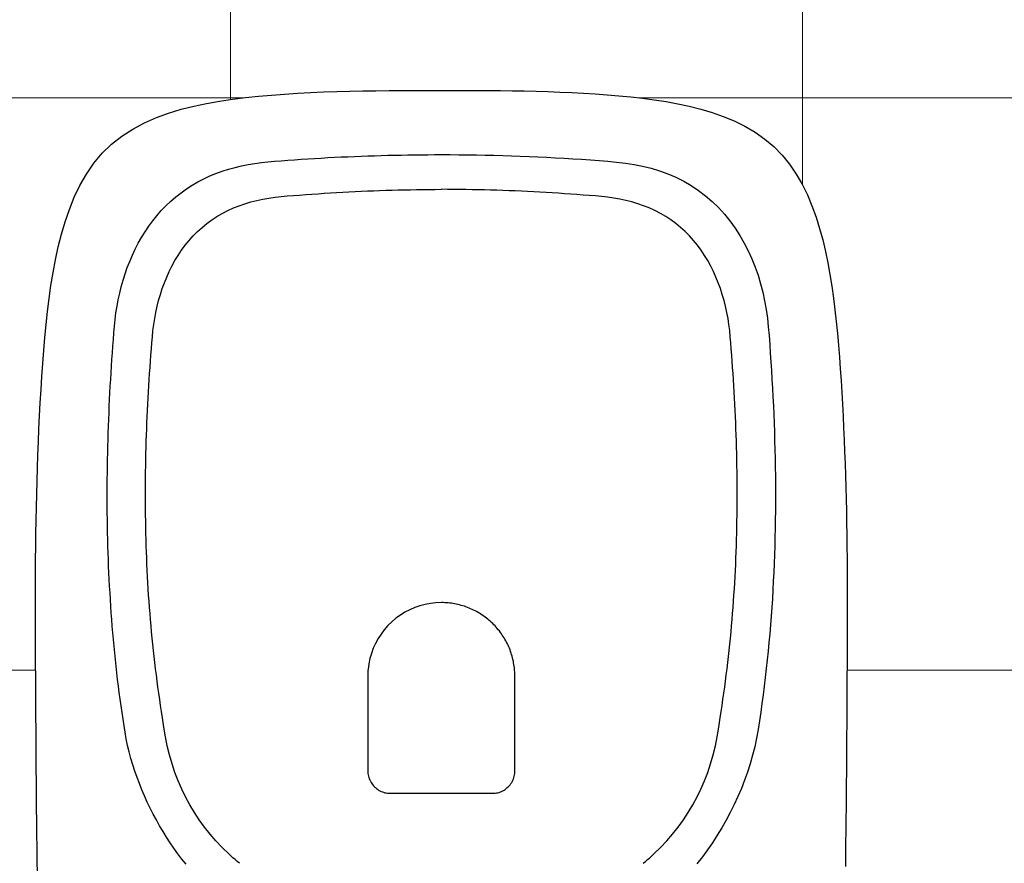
# Model space of a CAD drawing. Header units: millimetres. Extents: x -604189 to 881711, y -381903 to -7297.
# Tile 469 of 656: x -581886 to -581449, y -164206 to -163831. Entities that reach past the tile are written whole.
import ezdxf

# ---------------------------------------------------------------- set-up
doc = ezdxf.new("R2010")
doc.units = ezdxf.units.MM
doc.header["$LTSCALE"] = 100
doc.linetypes.add('0.5_0.5', pattern=[1, 0.5, -0.5])
doc.linetypes.add('ACAD_ISO04W100', pattern=[30.5, 24, -3, 0.5, -3])
doc.layers.get('Defpoints').update_dxf_attribs({"color": 30})
doc.layers.add('OPIS', color=7, linetype='Continuous')
doc.layers.add('strop osie', color=80, linetype='ACAD_ISO04W100', lineweight=5)
doc.styles.get("Standard").update_dxf_attribs({"font": 'romans.shx', "width": 0.5})
doc.dimstyles.new('1 50', dxfattribs={"dimtxt": 150, "dimasz": 80, "dimexe": 1, "dimexo": 1, "dimgap": 20, "dimtad": 1, "dimdec": 0, "dimlfac": 0.1, "dimtxsty": 'Standard', "dimblk": 'ARCHTICK', "dimcen": 200, "dimclrd": 2, "dimadec": 1, "dimazin": 0, "dimtfac": 1, "dimtdec": 0, "dimtmove": 0, "dimatfit": 3, "dimldrblk": 'ARCHTICK', "dimfxl": 120, "dimfxlon": 1, "dimtfill": 1, "dimarcsym": 0})

# ---------------------------------------------------------------- blocks, each defined once
blk = doc.blocks.new('_ArchTick')
at = {"layer": 'strop osie', "color": 0, "const_width": 0.15}
blk.add_lwpolyline([(-0.5, -0.5), (0.5, 0.5)], dxfattribs=at)
blk = doc.blocks.new('*D3294')
at = {"layer": 'Defpoints', "color": 0, "linetype": 'ByBlock', "lineweight": 5, "transparency": 16777216}
for p in [(-595783.13, -159420.3), (-593748.92, -159420.3), (-552118.94, -179940.3)]:
    blk.add_point(p, dxfattribs=at)
at = {"layer": 'OPIS', "color": 0, "linetype": 'Continuous', "lineweight": -2, "transparency": 16777216}
for p, q in [((-595723.13, -159420.3), (-595784.13, -159420.3)), ((-595723.13, -179940.3), (-595784.13, -179940.3))]:
    blk.add_line(p, q, dxfattribs=at)
at = {"layer": 'OPIS', "color": 2, "lineweight": -2, "transparency": 16777216}
blk.add_line((-595783.13, -179940.3), (-595783.13, -159420.3), dxfattribs=at)
at = {"layer": 'OPIS', "color": 2, "linetype": 'ByBlock', "lineweight": -2, "transparency": 16777216, "xscale": 80, "yscale": 80, "zscale": 80}
for p, rotation in [((-595783.13, -159420.3), 90), ((-595783.13, -179940.3), 270)]:
    blk.add_blockref('_ArchTick', p, dxfattribs=dict(at, rotation=rotation))
at = {"layer": 'OPIS', "color": 0, "linetype": 'ByBlock', "lineweight": 13, "transparency": 16777216, "insert": (-595878.13, -169680.3), "char_height": 150, "attachment_point": 5, "rotation": 90, "bg_fill": 3, "box_fill_scale": 1.1, "bg_fill_color": 256, "bg_fill_true_color": 13158600, "bg_fill_transparency": 0}
blk.add_mtext('2052', dxfattribs=at)

msp = doc.modelspace()

# ---------------------------------------------------------------- dimensions: what is measured, and where the dimension line sits
at = {"layer": 'OPIS', "color": 0, "linetype": 'ByBlock', "lineweight": 13}
dim = msp.add_linear_dim(base=(-595783.13, -159420.3), p1=(-552118.94, -179940.3), p2=(-593748.92, -159420.3), angle=90, dimstyle='1 50', override={"dimtmove": 1, "dimfxl": 60, "dimarcsym": 1}, dxfattribs=at)
dim.commit()
dim.dimension.update_dxf_attribs({"geometry": '*D3294', "text_midpoint": (-595878.13, -169680.3)})

# ---------------------------------------------------------------- next in the draw order: hatches: boundary and pattern name
at = {"layer": 'OPIS', "linetype": '0.5_0.5', "lineweight": 13}
h = msp.add_hatch(dxfattribs=at)
h.set_pattern_fill('ANSI37', color=0, scale=130)
h.set_pattern_definition([(45, (-597218.54, 256668.8), (-291.85832, 291.85832), []), (135, (-597218.54, 256668.8), (-291.85832, -291.85832), [])])
edge = h.paths.add_edge_path(flags=16)
edge.add_line((-570958.92, -168985.28), (-571058.92, -168985.28))
edge.add_line((-571058.92, -168985.28), (-572598.92, -168985.28))
edge.add_line((-572598.92, -168985.28), (-572598.92, -170470.3))
edge.add_line((-572598.92, -170470.3), (-570825.76, -170470.3))
edge.add_arc((-570508.92, -170339.1), 342.94, 180, 202.4936, ccw=False)
edge.add_arc((-570508.92, -170339.1), 342.94, 90, 180, ccw=False)
edge.add_line((-570508.92, -169996.16), (-570508.92, -169764.7))
edge.add_arc((-570058.92, -168985.28), 900, 180, 240, ccw=False)
edge = h.paths.add_edge_path(flags=17)
edge.add_line((-569358.92, -170085.28), (-569358.92, -168985.28))
edge.add_line((-569358.92, -168985.28), (-569358.92, -168985.28))
edge.add_line((-569358.92, -168985.28), (-569958.92, -168985.28))
edge.add_line((-569958.92, -168985.28), (-570058.92, -168985.28))
edge.add_line((-570058.92, -168985.28), (-570058.92, -168925.28))
edge.add_line((-570058.92, -168925.28), (-569958.92, -168925.28))
edge.add_line((-569958.92, -168925.28), (-569958.92, -168865.28))
edge.add_line((-569958.92, -168865.28), (-569358.92, -168865.28))
edge.add_line((-569358.92, -168865.28), (-569358.92, -166865.28))
edge.add_line((-569358.92, -166865.28), (-574098.92, -166865.29))
edge.add_line((-574098.92, -166865.29), (-574098.91, -171970.3))
edge.add_line((-574098.91, -171970.3), (-572608.91, -171970.3))
edge.add_line((-572608.91, -171970.3), (-571504.91, -170590.3))
edge.add_line((-571504.91, -170590.3), (-572718.92, -170590.3))
edge.add_line((-572718.92, -170590.3), (-572718.92, -168865.28))
edge.add_line((-572718.92, -168865.28), (-571058.92, -168865.28))
edge.add_line((-571058.92, -168865.28), (-571058.92, -168925.28))
edge.add_line((-571058.92, -168925.28), (-570958.92, -168925.28))
edge.add_line((-570958.92, -168925.28), (-570958.92, -168985.28))
edge.add_arc((-570058.92, -168985.28), 900, 180, 240)
edge.add_line((-570508.92, -169764.7), (-570508.92, -169996.16))
edge.add_arc((-570508.92, -170339.1), 342.94, 0, 90, ccw=False)
edge.add_arc((-570508.92, -170339.1), 342.94, 208.9799, 360, ccw=False)
edge.add_line((-570808.91, -170505.25), (-570808.91, -171171.09))
edge.add_arc((-570808.91, -171220.3), 49.21, 0, 90, ccw=False)
edge.add_arc((-570808.91, -171220.3), 49.21, 270, 360, ccw=False)
edge.add_line((-570808.91, -171269.51), (-570808.91, -171970.3))
edge.add_line((-570808.91, -171970.3), (-569358.91, -171970.3))
edge.add_line((-569358.91, -171970.3), (-569358.92, -170085.28))
h.paths.add_polyline_path([(-561118.92, -159870.3), (-590334.66, -159870.3), (-590334.66, -161470.3), (-562318.92, -161470.3), (-562318.92, -172095.29), (-561118.92, -172095.29), (-561118.92, -168350.3), (-552073.92, -168350.3), (-552073.92, -167150.3), (-561118.92, -167150.3)])
h.paths.add_polyline_path([(-572856.93, -169813.68), (-569451.07, -169813.68), (-569451.07, -169408.68), (-572856.93, -169408.68)], flags=16)
at = {"layer": 'OPIS', "linetype": 'ByBlock', "lineweight": 15}
h = msp.add_hatch(dxfattribs=at)
h.set_pattern_fill('ANSI37', color=0, scale=80, angle=45)
h.set_pattern_definition([(90, (-298582.96, 32475.8), (-254, 0), []), (180, (-298582.96, 32475.8), (-3e-14, -254), [])])
edge = h.paths.add_edge_path()
edge.add_arc((-579589.09, -167378.93), 50, 0, 90)
edge.add_line((-579589.09, -167328.93), (-579794.09, -167328.93))
edge.add_arc((-579794.09, -167378.93), 50, 89.9996, 180)
edge.add_line((-579844.09, -167378.93), (-579844.09, -167822.93))
edge.add_arc((-579794.09, -167822.93), 50, 180, 270)
edge.add_line((-579794.09, -167872.93), (-579589.09, -167872.93))
edge.add_arc((-579589.09, -167822.93), 50, 270.0014, 360)
edge.add_line((-579539.09, -167822.93), (-579539.09, -167378.93))
edge = h.paths.add_edge_path()
edge.add_arc((-579589.09, -167378.93), 50, 0, 90)
edge.add_line((-579589.09, -167328.93), (-579794.09, -167328.93))
edge.add_arc((-579794.09, -167378.93), 50, 89.9996, 180)
edge.add_line((-579844.09, -167378.93), (-579844.09, -167822.93))
edge.add_arc((-579794.09, -167822.93), 50, 180, 270)
edge.add_line((-579794.09, -167872.93), (-579589.09, -167872.93))
edge.add_arc((-579589.09, -167822.93), 50, 270.0014, 360)
edge.add_line((-579539.09, -167822.93), (-579539.09, -167378.93))
edge = h.paths.add_edge_path()
edge.add_line((-579899.09, -167300.93), (-579424.09, -167300.93))
edge.add_line((-579424.09, -167300.93), (-579424.09, -167900.93))
edge.add_line((-579424.09, -167900.93), (-579898.79, -167900.93))
edge.add_arc((-579899.09, -167892.94), 8, 180, 272.1285, ccw=False)
edge.add_line((-579907.09, -167892.94), (-579907.09, -167308.93))
edge.add_arc((-579899.09, -167308.93), 8, 90.0036, 180, ccw=False)
h.paths.add_polyline_path([(-581519.93, -164217.83), (-581520, -164223.09), (-581520.08, -164228.35), (-581520.16, -164233.62), (-581520.24, -164238.88), (-581520.32, -164244.14), (-581520.4, -164249.41), (-581520.49, -164254.67), (-581520.58, -164259.93), (-581520.67, -164265.19), (-581520.77, -164270.46), (-581520.86, -164275.72), (-581520.96, -164280.98), (-581521.06, -164286.24), (-581521.17, -164291.51), (-581521.28, -164296.77), (-581521.39, -164302.03), (-581521.5, -164307.29), (-581521.61, -164312.56), (-581521.73, -164317.82), (-581521.85, -164323.08), (-581521.97, -164328.34), (-581522.1, -164333.6), (-581522.22, -164338.87), (-581522.35, -164344.13), (-581522.49, -164349.39), (-581522.62, -164354.65), (-581522.76, -164359.91), (-581522.9, -164365.17), (-581523.04, -164370.44), (-581523.19, -164375.7), (-581523.34, -164380.96), (-581523.49, -164386.22), (-581523.64, -164391.48), (-581523.8, -164396.74), (-581523.95, -164402), (-581874.49, -164402), (-581874.66, -164396.2), (-581874.83, -164390.39), (-581875, -164384.59), (-581875.17, -164378.78), (-581875.33, -164372.98), (-581875.49, -164367.17), (-581875.64, -164361.36), (-581875.8, -164355.56), (-581875.95, -164349.75), (-581876.09, -164343.95), (-581876.23, -164338.14), (-581876.37, -164332.33), (-581876.51, -164326.53), (-581876.65, -164320.72), (-581876.78, -164314.91), (-581876.9, -164309.11), (-581877.03, -164303.3), (-581877.15, -164297.49), (-581877.27, -164291.69), (-581877.38, -164285.88), (-581877.5, -164280.07), (-581877.61, -164274.27), (-581877.71, -164268.46), (-581877.82, -164262.65), (-581877.92, -164256.85), (-581878.01, -164251.04), (-581878.11, -164245.23), (-581878.2, -164239.42), (-581878.29, -164233.62), (-581878.37, -164227.81), (-581878.45, -164222), (-581878.53, -164216.2), (-581878.61, -164210.39), (-581878.68, -164204.58), (-581878.75, -164198.77), (-581878.82, -164192.97), (-581878.88, -164187.16), (-581878.94, -164181.35), (-581879, -164175.54), (-581879.05, -164169.74), (-581879.1, -164163.93), (-581879.15, -164158.12), (-581879.19, -164152.31), (-581879.23, -164146.5), (-581879.27, -164140.7), (-581879.3, -164134.89), (-581879.33, -164129.08), (-581879.36, -164123.27), (-581879.39, -164117.46), (-581879.41, -164111.66), (-581879.44, -164105.85), (-581879.46, -164100.04), (-581879.47, -164094.23), (-581879.48, -164088.43), (-581879.47, -164082.62), (-581879.45, -164076.81), (-581879.41, -164071), (-581879.35, -164065.19), (-581879.27, -164059.39), (-581879.17, -164053.58), (-581879.05, -164047.77), (-581878.92, -164041.97), (-581878.76, -164036.16), (-581878.58, -164030.36), (-581878.38, -164024.55), (-581878.16, -164018.75), (-581877.91, -164012.94), (-581877.64, -164007.14), (-581877.34, -164001.34), (-581877.01, -163995.54), (-581876.64, -163989.75), (-581876.24, -163983.95), (-581875.8, -163978.16), (-581875.3, -163972.38), (-581874.75, -163966.59), (-581874.13, -163960.82), (-581873.42, -163955.06), (-581872.6, -163949.31), (-581871.67, -163943.57), (-581870.6, -163937.87), (-581869.36, -163932.19), (-581867.94, -163926.56), (-581866.3, -163920.99), (-581864.42, -163915.5), (-581862.25, -163910.11), (-581859.74, -163904.87), (-581856.87, -163899.82), (-581853.58, -163895.04), (-581849.85, -163890.59), (-581845.67, -163886.56), (-581841.11, -163882.98), (-581836.22, -163879.83), (-581831.1, -163877.11), (-581825.78, -163874.76), (-581820.34, -163872.76), (-581814.78, -163871.06), (-581809.15, -163869.64), (-581803.47, -163868.44), (-581797.75, -163867.44), (-581792, -163866.6), (-581786.23, -163865.9), (-581780.46, -163865.3), (-581774.67, -163864.78), (-581768.88, -163864.33), (-581763.09, -163863.96), (-581757.29, -163863.65), (-581751.49, -163863.39), (-581745.68, -163863.19), (-581739.87, -163863.03), (-581734.07, -163862.91), (-581728.26, -163862.82), (-581722.45, -163862.76), (-581716.65, -163862.73), (-581710.84, -163862.71), (-581705.03, -163862.7), (-581699.22, -163862.7), (-581693.96, -163862.7), (-581688.69, -163862.7), (-581683.43, -163862.72), (-581678.17, -163862.74), (-581672.9, -163862.79), (-581667.64, -163862.85), (-581662.38, -163862.94), (-581657.12, -163863.06), (-581651.86, -163863.22), (-581646.6, -163863.41), (-581641.34, -163863.64), (-581636.08, -163863.92), (-581630.83, -163864.25), (-581625.58, -163864.63), (-581620.33, -163865.08), (-581615.1, -163865.59), (-581609.86, -163866.17), (-581604.64, -163866.85), (-581599.44, -163867.64), (-581594.26, -163868.58), (-581589.12, -163869.68), (-581584.01, -163870.97), (-581578.97, -163872.47), (-581574.01, -163874.23), (-581569.15, -163876.26), (-581564.44, -163878.59), (-581559.9, -163881.25), (-581555.58, -163884.27), (-581551.55, -163887.65), (-581547.86, -163891.39), (-581544.53, -163895.47), (-581541.57, -163899.82), (-581538.95, -163904.39), (-581536.64, -163909.11), (-581534.61, -163913.97), (-581532.82, -163918.92), (-581531.24, -163923.94), (-581529.85, -163929.02), (-581528.64, -163934.14), (-581527.56, -163939.29), (-581526.62, -163944.47), (-581525.78, -163949.66), (-581525.05, -163954.88), (-581524.4, -163960.1), (-581523.82, -163965.33), (-581523.3, -163970.57), (-581522.84, -163975.81), (-581522.42, -163981.06), (-581522.04, -163986.31), (-581521.69, -163991.56), (-581521.36, -163996.81), (-581521.07, -164002.07), (-581520.8, -164007.32), (-581520.55, -164012.58), (-581520.32, -164017.84), (-581520.12, -164023.1), (-581519.93, -164028.36), (-581519.76, -164033.62), (-581519.61, -164038.88), (-581519.47, -164044.14), (-581519.35, -164049.41), (-581519.25, -164054.67), (-581519.17, -164059.93), (-581519.1, -164065.19), (-581519.04, -164070.46), (-581519, -164075.72), (-581518.98, -164080.98), (-581518.96, -164086.25), (-581518.96, -164091.51), (-581518.97, -164096.77), (-581518.99, -164102.04), (-581519.01, -164107.3), (-581519.03, -164112.56), (-581519.06, -164117.83), (-581519.08, -164123.09), (-581519.11, -164128.35), (-581519.13, -164133.62), (-581519.16, -164138.88), (-581519.2, -164144.14), (-581519.23, -164149.41), (-581519.27, -164154.67), (-581519.31, -164159.93), (-581519.35, -164165.2), (-581519.4, -164170.46), (-581519.45, -164175.72), (-581519.5, -164180.99), (-581519.55, -164186.25), (-581519.61, -164191.51), (-581519.67, -164196.78), (-581519.73, -164202.04), (-581519.79, -164207.3), (-581519.86, -164212.57)])
h.paths.add_polyline_path([(-582118.92, -164407.05), (-579418.92, -164407.05), (-579418.92, -162910.78), (-582118.92, -162910.78)])
h.paths.add_polyline_path([(-581950.72, -164839.22), (-581944.91, -164839.13), (-581939.1, -164839.03), (-581933.3, -164838.94), (-581927.49, -164838.85), (-581921.68, -164838.77), (-581915.87, -164838.69), (-581910.07, -164838.61), (-581904.26, -164838.53), (-581898.45, -164838.46), (-581892.64, -164838.39), (-581886.84, -164838.32), (-581881.03, -164838.26), (-581875.22, -164838.2), (-581869.41, -164838.14), (-581863.61, -164838.09), (-581857.8, -164838.04), (-581851.99, -164837.99), (-581846.18, -164837.95), (-581840.37, -164837.91), (-581834.57, -164837.87), (-581828.76, -164837.84), (-581822.95, -164837.81), (-581817.14, -164837.78), (-581811.34, -164837.75), (-581805.53, -164837.73), (-581799.72, -164837.7), (-581793.91, -164837.68), (-581788.1, -164837.67), (-581782.3, -164837.66), (-581776.49, -164837.67), (-581770.68, -164837.69), (-581764.87, -164837.73), (-581759.06, -164837.79), (-581753.26, -164837.87), (-581747.45, -164837.97), (-581741.64, -164838.09), (-581735.84, -164838.22), (-581730.03, -164838.38), (-581724.23, -164838.56), (-581718.42, -164838.76), (-581712.62, -164838.98), (-581706.81, -164839.23), (-581701.01, -164839.5), (-581695.21, -164839.8), (-581689.41, -164840.13), (-581683.62, -164840.5), (-581677.82, -164840.9), (-581672.03, -164841.35), (-581666.25, -164841.84), (-581660.46, -164842.39), (-581654.69, -164843.01), (-581648.93, -164843.72), (-581643.18, -164844.54), (-581637.44, -164845.47), (-581631.74, -164846.54), (-581626.06, -164847.78), (-581620.43, -164849.2), (-581614.86, -164850.84), (-581609.37, -164852.72), (-581603.98, -164854.9), (-581598.74, -164857.4), (-581593.69, -164860.27), (-581588.91, -164863.56), (-581584.46, -164867.29), (-581580.43, -164871.47), (-581576.85, -164876.04), (-581573.7, -164880.92), (-581570.98, -164886.04), (-581568.63, -164891.36), (-581566.63, -164896.8), (-581564.93, -164902.36), (-581563.51, -164907.99), (-581562.31, -164913.67), (-581561.31, -164919.39), (-581560.47, -164925.14), (-581559.77, -164930.91), (-581559.17, -164936.68), (-581558.65, -164942.47), (-581558.2, -164948.26), (-581557.83, -164954.05), (-581557.52, -164959.85), (-581557.26, -164965.66), (-581557.06, -164971.46), (-581556.9, -164977.27), (-581556.78, -164983.07), (-581556.69, -164988.88), (-581556.63, -164994.69), (-581556.6, -165000.5), (-581556.58, -165006.3), (-581556.57, -165012.11), (-581556.57, -165017.92), (-581556.57, -165023.18), (-581556.57, -165028.45), (-581556.59, -165033.71), (-581556.61, -165038.97), (-581556.66, -165044.24), (-581556.72, -165049.5), (-581556.81, -165054.76), (-581556.93, -165060.02), (-581557.09, -165065.29), (-581557.28, -165070.55), (-581557.51, -165075.8), (-581557.79, -165081.06), (-581558.12, -165086.31), (-581558.5, -165091.56), (-581558.95, -165096.81), (-581559.46, -165102.05), (-581560.04, -165107.28), (-581560.72, -165112.5), (-581561.51, -165117.7), (-581562.45, -165122.88), (-581563.55, -165128.03), (-581564.84, -165133.13), (-581566.34, -165138.17), (-581568.1, -165143.13), (-581570.13, -165147.99), (-581572.46, -165152.71), (-581575.12, -165157.24), (-581578.14, -165161.56), (-581581.52, -165165.59), (-581585.26, -165169.28), (-581589.34, -165172.61), (-581593.69, -165175.57), (-581598.26, -165178.19), (-581602.98, -165180.5), (-581607.84, -165182.53), (-581612.79, -165184.32), (-581617.81, -165185.9), (-581622.89, -165187.29), (-581628.01, -165188.51), (-581633.16, -165189.58), (-581638.34, -165190.52), (-581643.53, -165191.36), (-581648.75, -165192.09), (-581653.97, -165192.74), (-581659.2, -165193.32), (-581664.44, -165193.84), (-581669.68, -165194.3), (-581674.93, -165194.72), (-581680.18, -165195.1), (-581685.43, -165195.46), (-581690.68, -165195.78), (-581695.94, -165196.07), (-581701.19, -165196.34), (-581706.45, -165196.59), (-581711.71, -165196.82), (-581716.97, -165197.03), (-581722.23, -165197.21), (-581727.49, -165197.38), (-581732.75, -165197.53), (-581738.01, -165197.67), (-581743.28, -165197.79), (-581748.54, -165197.89), (-581753.8, -165197.97), (-581759.06, -165198.05), (-581764.33, -165198.1), (-581769.59, -165198.14), (-581774.85, -165198.17), (-581780.12, -165198.18), (-581785.38, -165198.18), (-581790.64, -165198.17), (-581795.91, -165198.15), (-581801.17, -165198.13), (-581806.43, -165198.11), (-581811.7, -165198.08), (-581816.96, -165198.06), (-581822.22, -165198.03), (-581827.49, -165198.01), (-581832.75, -165197.98), (-581838.01, -165197.94), (-581843.28, -165197.91), (-581848.54, -165197.87), (-581853.8, -165197.83), (-581859.07, -165197.79), (-581864.33, -165197.74), (-581869.59, -165197.69), (-581874.86, -165197.64), (-581880.12, -165197.59), (-581885.38, -165197.53), (-581890.65, -165197.47), (-581895.91, -165197.41), (-581901.17, -165197.35), (-581906.44, -165197.28), (-581911.7, -165197.21), (-581916.96, -165197.14), (-581922.23, -165197.06), (-581927.49, -165196.99), (-581932.75, -165196.91), (-581938.01, -165196.82), (-581943.28, -165196.74), (-581948.54, -165196.65), (-581953.8, -165196.56), (-581959.06, -165196.47), (-581964.33, -165196.38), (-581969.59, -165196.28), (-581974.85, -165196.18), (-581980.11, -165196.08), (-581985.38, -165195.97), (-581990.64, -165195.86), (-581995.9, -165195.76), (-582001.16, -165195.64), (-582006.43, -165195.53), (-582011.69, -165195.41), (-582016.95, -165195.29), (-582022.21, -165195.17), (-582027.47, -165195.04), (-582032.74, -165194.92), (-582038, -165194.79), (-582043.26, -165194.65), (-582048.52, -165194.52), (-582053.78, -165194.38), (-582059.04, -165194.24), (-582064.31, -165194.1), (-582069.57, -165193.95), (-582074.83, -165193.8), (-582080.09, -165193.65), (-582085.35, -165193.5), (-582090.61, -165193.35), (-582095.87, -165193.19), (-582095.87, -164842.65), (-582090.07, -164842.48), (-582084.26, -164842.31), (-582078.46, -164842.14), (-582072.65, -164841.97), (-582066.85, -164841.81), (-582061.04, -164841.65), (-582055.23, -164841.5), (-582049.43, -164841.35), (-582043.62, -164841.2), (-582037.82, -164841.05), (-582032.01, -164840.91), (-582026.2, -164840.77), (-582020.4, -164840.63), (-582014.59, -164840.5), (-582008.78, -164840.36), (-582002.98, -164840.24), (-581997.17, -164840.11), (-581991.37, -164839.99), (-581985.56, -164839.87), (-581979.75, -164839.76), (-581973.94, -164839.64), (-581968.14, -164839.53), (-581962.33, -164839.43), (-581956.52, -164839.32)])
edge = h.paths.add_edge_path()
edge.add_arc((-581748.92, -162268.54), 50, 0, 90.0004)
edge.add_line((-581748.92, -162218.54), (-581953.92, -162218.54))
edge.add_arc((-581953.92, -162268.54), 50, 90.0009, 180)
edge.add_line((-582003.92, -162268.54), (-582003.92, -162712.54))
edge.add_arc((-581953.92, -162712.54), 50, 180, 270.0022)
edge.add_line((-581953.92, -162762.54), (-581748.92, -162762.54))
edge.add_arc((-581748.92, -162712.54), 50, 270.0009, 360)
edge.add_line((-581698.92, -162712.54), (-581698.92, -162268.54))
edge = h.paths.add_edge_path()
edge.add_arc((-581748.92, -161668.54), 50, 0, 90.0004)
edge.add_line((-581748.92, -161618.54), (-581953.92, -161618.54))
edge.add_arc((-581953.92, -161668.54), 50, 90.0009, 180)
edge.add_line((-582003.92, -161668.54), (-582003.92, -162112.54))
edge.add_arc((-581953.92, -162112.54), 50, 180, 270.0022)
edge.add_line((-581953.92, -162162.54), (-581748.92, -162162.54))
edge.add_arc((-581748.92, -162112.54), 50, 270.0009, 360)
edge.add_line((-581698.92, -162112.54), (-581698.92, -161668.54))
h.paths.add_polyline_path([(-582118.92, -162790.54), (-579418.92, -162790.54), (-579418.92, -161590.54), (-582118.92, -161590.54)])
edge = h.paths.add_edge_path()
edge.add_arc((-579794.09, -168270), 50, 89.9996, 180)
edge.add_line((-579844.09, -168270), (-579844.09, -168714))
edge.add_arc((-579794.09, -168714), 50, 180, 270)
edge.add_line((-579794.09, -168764), (-579589.09, -168764))
edge.add_arc((-579589.09, -168714), 50, 270.0014, 360)
edge.add_line((-579539.09, -168714), (-579539.09, -168270))
edge.add_arc((-579589.09, -168270), 50, 0, 90)
edge.add_line((-579589.09, -168220), (-579794.09, -168220))
edge = h.paths.add_edge_path()
edge.add_arc((-579589.09, -169161.08), 50, 0, 90)
edge.add_line((-579589.09, -169111.08), (-579794.09, -169111.08))
edge.add_arc((-579794.09, -169161.08), 50, 89.9996, 180)
edge.add_line((-579844.09, -169161.08), (-579844.09, -169605.08))
edge.add_arc((-579794.09, -169605.08), 50, 180, 270)
edge.add_line((-579794.09, -169655.08), (-579589.09, -169655.08))
edge.add_arc((-579589.09, -169605.08), 50, 270.0014, 360)
edge.add_line((-579539.09, -169605.08), (-579539.09, -169161.08))
edge = h.paths.add_edge_path()
edge.add_arc((-579794.09, -170052.15), 50, 89.9996, 180)
edge.add_line((-579844.09, -170052.15), (-579844.09, -170496.15))
edge.add_arc((-579794.09, -170496.15), 50, 180, 270)
edge.add_line((-579794.09, -170546.15), (-579589.09, -170546.15))
edge.add_arc((-579589.09, -170496.15), 50, 270.0014, 360)
edge.add_line((-579539.09, -170496.15), (-579539.09, -170052.15))
edge.add_arc((-579589.09, -170052.15), 50, 0, 90)
edge.add_line((-579589.09, -170002.15), (-579794.09, -170002.15))
edge = h.paths.add_edge_path()
edge.add_arc((-579794.09, -170943.22), 50, 89.9996, 180)
edge.add_line((-579844.09, -170943.22), (-579844.09, -171387.22))
edge.add_arc((-579794.09, -171387.22), 50, 180, 270)
edge.add_line((-579794.09, -171437.22), (-579589.09, -171437.22))
edge.add_arc((-579589.09, -171387.22), 50, 270.0014, 360)
edge.add_line((-579539.09, -171387.22), (-579539.09, -170943.22))
edge.add_arc((-579589.09, -170943.22), 50, 0, 90)
edge.add_line((-579589.09, -170893.22), (-579794.09, -170893.22))
h.paths.add_polyline_path([(-579418.92, -164527.29), (-582118.92, -164527.29), (-582118.92, -171970.3), (-579418.92, -171970.3)])

# ---------------------------------------------------------------- next in the draw order: linework, layer by layer
at = {"color": 0}
for points in [[(-581878.61, -164210.39), (-581878.68, -164204.58), (-581878.75, -164198.77), (-581878.82, -164192.97), (-581878.88, -164187.16), (-581878.94, -164181.35), (-581879, -164175.54), (-581879.05, -164169.74), (-581879.1, -164163.93), (-581879.15, -164158.12), (-581879.19, -164152.31), (-581879.23, -164146.5), (-581879.27, -164140.7), (-581879.3, -164134.89), (-581879.33, -164129.08), (-581879.36, -164123.27), (-581879.39, -164117.46), (-581879.41, -164111.66), (-581879.44, -164105.85), (-581879.46, -164100.04), (-581879.47, -164094.23), (-581879.48, -164088.43), (-581879.47, -164082.62), (-581879.45, -164076.81), (-581879.41, -164071), (-581879.35, -164065.19), (-581879.27, -164059.39), (-581879.17, -164053.58), (-581879.05, -164047.77), (-581878.92, -164041.97), (-581878.76, -164036.16), (-581878.58, -164030.36), (-581878.38, -164024.55), (-581878.16, -164018.75), (-581877.91, -164012.94), (-581877.64, -164007.14), (-581877.34, -164001.34), (-581877.01, -163995.54), (-581876.64, -163989.75), (-581876.24, -163983.95), (-581875.8, -163978.16), (-581875.3, -163972.38), (-581874.75, -163966.59), (-581874.13, -163960.82), (-581873.42, -163955.06), (-581872.6, -163949.31), (-581871.67, -163943.57), (-581870.6, -163937.87), (-581869.36, -163932.19), (-581867.94, -163926.56), (-581866.3, -163920.99), (-581864.42, -163915.5), (-581862.25, -163910.11), (-581859.74, -163904.87), (-581856.87, -163899.82), (-581853.58, -163895.04), (-581849.85, -163890.59), (-581845.67, -163886.56), (-581841.11, -163882.98), (-581836.22, -163879.83), (-581831.1, -163877.11), (-581825.78, -163874.76), (-581820.34, -163872.76), (-581814.78, -163871.06), (-581809.15, -163869.64), (-581803.47, -163868.44), (-581797.75, -163867.44), (-581792, -163866.6), (-581786.23, -163865.9), (-581780.46, -163865.3), (-581774.67, -163864.78), (-581768.88, -163864.33), (-581763.09, -163863.96), (-581757.29, -163863.65), (-581751.49, -163863.39), (-581745.68, -163863.19), (-581739.87, -163863.03), (-581734.07, -163862.91), (-581728.26, -163862.82), (-581722.45, -163862.76), (-581716.65, -163862.73), (-581710.84, -163862.71), (-581705.03, -163862.7), (-581699.22, -163862.7), (-581693.96, -163862.7), (-581688.69, -163862.7), (-581683.43, -163862.72), (-581678.17, -163862.74), (-581672.9, -163862.79), (-581667.64, -163862.85), (-581662.38, -163862.94), (-581657.12, -163863.06), (-581651.86, -163863.22), (-581646.6, -163863.41), (-581641.34, -163863.64), (-581636.08, -163863.92), (-581630.83, -163864.25), (-581625.58, -163864.63), (-581620.33, -163865.08), (-581615.1, -163865.59), (-581609.86, -163866.17), (-581604.64, -163866.85), (-581599.44, -163867.64), (-581594.26, -163868.58), (-581589.12, -163869.68), (-581584.01, -163870.97), (-581578.97, -163872.47), (-581574.01, -163874.23), (-581569.15, -163876.26), (-581564.44, -163878.59), (-581559.9, -163881.25), (-581555.58, -163884.27), (-581551.55, -163887.65), (-581547.86, -163891.39), (-581544.53, -163895.47), (-581541.57, -163899.82), (-581538.95, -163904.39), (-581536.64, -163909.11), (-581534.61, -163913.97), (-581532.82, -163918.92), (-581531.24, -163923.94), (-581529.85, -163929.02), (-581528.64, -163934.14), (-581527.56, -163939.29), (-581526.62, -163944.47), (-581525.78, -163949.66), (-581525.05, -163954.88), (-581524.4, -163960.1), (-581523.82, -163965.33), (-581523.3, -163970.57), (-581522.84, -163975.81), (-581522.42, -163981.06), (-581522.04, -163986.31), (-581521.69, -163991.56), (-581521.36, -163996.81), (-581521.07, -164002.07), (-581520.8, -164007.32), (-581520.55, -164012.58), (-581520.32, -164017.84), (-581520.12, -164023.1), (-581519.93, -164028.36), (-581519.76, -164033.62), (-581519.61, -164038.88), (-581519.47, -164044.14), (-581519.35, -164049.41), (-581519.25, -164054.67), (-581519.17, -164059.93), (-581519.1, -164065.19), (-581519.04, -164070.46), (-581519, -164075.72), (-581518.98, -164080.98), (-581518.96, -164086.25), (-581518.96, -164091.51), (-581518.97, -164096.77), (-581518.99, -164102.04), (-581519.01, -164107.3), (-581519.03, -164112.56), (-581519.06, -164117.83), (-581519.08, -164123.09), (-581519.11, -164128.35), (-581519.13, -164133.62), (-581519.16, -164138.88), (-581519.2, -164144.14), (-581519.23, -164149.41), (-581519.27, -164154.67), (-581519.31, -164159.93), (-581519.35, -164165.2), (-581519.4, -164170.46), (-581519.45, -164175.72), (-581519.5, -164180.99), (-581519.55, -164186.25), (-581519.61, -164191.51), (-581519.67, -164196.78), (-581519.73, -164202.04), (-581519.79, -164207.3)], [(-581812.59, -164206.26), (-581814.44, -164203.95), (-581816.23, -164201.59), (-581817.96, -164199.18), (-581819.64, -164196.73), (-581821.25, -164194.25), (-581822.82, -164191.73), (-581824.33, -164189.18), (-581825.78, -164186.6), (-581827.18, -164183.98), (-581828.52, -164181.34), (-581829.8, -164178.67), (-581831.03, -164175.97), (-581832.2, -164173.24), (-581833.31, -164170.5), (-581834.36, -164167.72), (-581835.34, -164164.93), (-581836.26, -164162.11), (-581837.1, -164159.26), (-581837.87, -164156.4), (-581838.56, -164153.52), (-581839.16, -164150.61), (-581839.67, -164147.69), (-581840.14, -164144.77), (-581840.59, -164141.84), (-581841.02, -164138.9), (-581841.44, -164135.97), (-581841.85, -164133.03), (-581842.24, -164130.09), (-581842.61, -164127.15), (-581842.97, -164124.21), (-581843.32, -164121.27), (-581843.65, -164118.32), (-581843.96, -164115.37), (-581844.27, -164112.42), (-581844.55, -164109.47), (-581844.83, -164106.52), (-581845.09, -164103.57), (-581845.34, -164100.61), (-581845.57, -164097.66), (-581845.79, -164094.7), (-581846, -164091.74), (-581846.19, -164088.79), (-581846.37, -164085.83), (-581846.54, -164082.87), (-581846.7, -164079.91), (-581846.84, -164076.94), (-581846.97, -164073.98), (-581847.09, -164071.02), (-581847.19, -164068.06), (-581847.29, -164065.09), (-581847.37, -164062.13), (-581847.44, -164059.17), (-581847.5, -164056.2), (-581847.54, -164053.24), (-581847.58, -164050.27), (-581847.6, -164047.31), (-581847.61, -164044.35), (-581847.61, -164041.38), (-581847.6, -164038.42), (-581847.58, -164035.45), (-581847.55, -164032.49), (-581847.51, -164029.52), (-581847.46, -164026.56), (-581847.4, -164023.59), (-581847.32, -164020.63), (-581847.24, -164017.67), (-581847.15, -164014.7), (-581847.04, -164011.74), (-581846.93, -164008.78), (-581846.81, -164005.82), (-581846.68, -164002.86), (-581846.54, -163999.89), (-581846.39, -163996.93), (-581846.23, -163993.97), (-581846.07, -163991.01), (-581845.89, -163988.05), (-581845.7, -163985.09), (-581845.51, -163982.14), (-581845.31, -163979.18), (-581845.1, -163976.22), (-581844.88, -163973.27), (-581844.65, -163970.31), (-581844.41, -163967.35), (-581844.1, -163964.41), (-581843.72, -163961.47), (-581843.25, -163958.54), (-581842.7, -163955.63), (-581842.07, -163952.73), (-581841.35, -163949.85), (-581840.55, -163947), (-581839.66, -163944.17), (-581838.68, -163941.37), (-581837.61, -163938.61), (-581836.44, -163935.88), (-581835.18, -163933.2), (-581833.82, -163930.57), (-581832.36, -163927.99), (-581830.8, -163925.47), (-581829.15, -163923.01), (-581827.39, -163920.62), (-581825.53, -163918.31), (-581823.58, -163916.08), (-581821.53, -163913.94), (-581819.38, -163911.9), (-581817.14, -163909.95), (-581814.81, -163908.12), (-581812.4, -163906.39), (-581809.91, -163904.78), (-581807.35, -163903.29), (-581804.73, -163901.92), (-581802.04, -163900.66), (-581799.3, -163899.54), (-581796.51, -163898.53), (-581793.68, -163897.63), (-581790.82, -163896.85), (-581787.94, -163896.18), (-581785.03, -163895.61), (-581782.1, -163895.13), (-581779.16, -163894.74), (-581776.21, -163894.42), (-581773.26, -163894.15), (-581770.31, -163893.91), (-581767.35, -163893.69), (-581764.39, -163893.48), (-581761.44, -163893.28), (-581758.48, -163893.08), (-581755.52, -163892.89), (-581752.56, -163892.72), (-581749.6, -163892.55), (-581746.64, -163892.4), (-581743.68, -163892.25), (-581740.71, -163892.11), (-581737.75, -163891.99), (-581734.79, -163891.87), (-581731.83, -163891.76), (-581728.86, -163891.67), (-581725.9, -163891.58), (-581722.94, -163891.5), (-581719.97, -163891.43), (-581717.01, -163891.37), (-581714.04, -163891.31), (-581711.08, -163891.27), (-581708.12, -163891.24), (-581705.15, -163891.22), (-581702.19, -163891.2), (-581699.22, -163891.2), (-581695.32, -163891.2), (-581691.43, -163891.23), (-581687.53, -163891.27), (-581683.63, -163891.33), (-581679.73, -163891.4), (-581675.84, -163891.49), (-581671.94, -163891.59), (-581668.05, -163891.72), (-581664.15, -163891.85), (-581660.25, -163892.01), (-581656.36, -163892.17), (-581652.47, -163892.36), (-581648.58, -163892.57), (-581644.68, -163892.79), (-581640.79, -163893.03), (-581636.9, -163893.28), (-581633.02, -163893.55), (-581629.13, -163893.84), (-581625.24, -163894.15), (-581621.36, -163894.51), (-581617.49, -163894.97), (-581613.64, -163895.57), (-581609.82, -163896.33), (-581606.04, -163897.27), (-581602.31, -163898.4), (-581598.64, -163899.73), (-581595.06, -163901.27), (-581591.58, -163903.02), (-581588.21, -163904.98), (-581584.97, -163907.14), (-581581.86, -163909.49), (-581578.91, -163912.04), (-581576.12, -163914.75), (-581573.49, -163917.63), (-581571.03, -163920.65), (-581568.74, -163923.81), (-581566.62, -163927.08), (-581564.68, -163930.46), (-581562.91, -163933.93), (-581561.3, -163937.48), (-581559.86, -163941.1), (-581558.58, -163944.78), (-581557.45, -163948.51), (-581556.48, -163952.29), (-581555.65, -163956.09), (-581554.96, -163959.93), (-581554.41, -163963.79), (-581554.01, -163967.66), (-581553.69, -163971.55), (-581553.4, -163975.44), (-581553.12, -163979.32), (-581552.86, -163983.21), (-581552.61, -163987.1), (-581552.38, -163990.99), (-581552.16, -163994.88), (-581551.96, -163998.78), (-581551.77, -164002.67), (-581551.6, -164006.56), (-581551.45, -164010.46), (-581551.31, -164014.35), (-581551.19, -164018.25), (-581551.08, -164022.14), (-581551, -164026.04), (-581550.93, -164029.94), (-581550.88, -164033.83), (-581550.84, -164037.73), (-581550.83, -164041.63), (-581550.83, -164045.53), (-581550.86, -164049.42), (-581550.9, -164053.32), (-581550.97, -164057.22), (-581551.05, -164061.12), (-581551.15, -164065.01), (-581551.28, -164068.91), (-581551.42, -164072.8), (-581551.59, -164076.7), (-581551.78, -164080.59), (-581551.99, -164084.48), (-581552.22, -164088.37), (-581552.48, -164092.26), (-581552.76, -164096.15), (-581553.06, -164100.03), (-581553.38, -164103.92), (-581553.73, -164107.8), (-581554.1, -164111.68), (-581554.5, -164115.56), (-581554.92, -164119.43), (-581555.37, -164123.3), (-581555.84, -164127.17), (-581556.33, -164131.04), (-581556.85, -164134.9), (-581557.4, -164138.76), (-581557.97, -164142.62), (-581558.57, -164146.47), (-581559.23, -164150.31), (-581560.02, -164154.12), (-581560.96, -164157.91), (-581562.04, -164161.65), (-581563.25, -164165.36), (-581564.56, -164169.02), (-581565.99, -164172.65), (-581567.53, -164176.23), (-581569.16, -164179.77), (-581570.89, -164183.26), (-581572.72, -164186.71), (-581574.65, -164190.09), (-581576.67, -164193.43), (-581578.78, -164196.7), (-581581, -164199.91), (-581583.31, -164203.04), (-581585.73, -164206.1)], [(-581788.91, -164205.86), (-581789.88, -164205.04), (-581790.84, -164204.21), (-581791.79, -164203.36), (-581792.73, -164202.51), (-581793.66, -164201.65), (-581796.57, -164198.81), (-581799.33, -164195.88), (-581801.94, -164192.86), (-581804.4, -164189.75), (-581806.72, -164186.55), (-581808.89, -164183.27), (-581810.91, -164179.89), (-581812.78, -164176.42), (-581814.51, -164172.87), (-581816.09, -164169.22), (-581817.52, -164165.49), (-581818.8, -164161.66), (-581819.93, -164157.75), (-581820.92, -164153.75), (-581821.76, -164149.66), (-581822.45, -164145.48), (-581822.99, -164141.2), (-581823.46, -164138.5), (-581823.88, -164135.79), (-581824.29, -164133.07), (-581824.68, -164130.35), (-581825.06, -164127.64), (-581825.43, -164124.92), (-581825.79, -164122.2), (-581826.13, -164119.48), (-581826.46, -164116.75), (-581826.77, -164114.03), (-581827.07, -164111.31), (-581827.36, -164108.58), (-581827.64, -164105.85), (-581827.9, -164103.12), (-581828.15, -164100.4), (-581828.38, -164097.67), (-581828.6, -164094.94), (-581828.82, -164092.21), (-581829.01, -164089.48), (-581829.2, -164086.74), (-581829.37, -164084.01), (-581829.54, -164081.28), (-581829.69, -164078.55), (-581829.82, -164075.81), (-581829.95, -164073.08), (-581830.07, -164070.35), (-581830.17, -164067.61), (-581830.26, -164064.88), (-581830.35, -164062.14), (-581830.42, -164059.41), (-581830.48, -164056.68), (-581830.53, -164053.94), (-581830.57, -164051.21), (-581830.59, -164048.47), (-581830.61, -164045.74), (-581830.62, -164043.01), (-581830.62, -164040.27), (-581830.6, -164037.54), (-581830.58, -164034.81), (-581830.55, -164032.07), (-581830.51, -164029.34), (-581830.45, -164026.61), (-581830.39, -164023.88), (-581830.32, -164021.14), (-581830.24, -164018.41), (-581830.15, -164015.68), (-581830.05, -164012.95), (-581829.94, -164010.22), (-581829.83, -164007.49), (-581829.7, -164004.76), (-581829.57, -164002.03), (-581829.43, -163999.31), (-581829.28, -163996.58), (-581829.12, -163993.85), (-581828.95, -163991.12), (-581828.78, -163988.4), (-581828.6, -163985.67), (-581828.41, -163982.94), (-581828.22, -163980.22), (-581828.01, -163977.5), (-581827.8, -163974.77), (-581827.57, -163972.05), (-581827.3, -163969.33), (-581826.96, -163966.62), (-581826.53, -163963.92), (-581826.03, -163961.23), (-581825.44, -163958.56), (-581824.77, -163955.92), (-581824.01, -163953.29), (-581823.16, -163950.69), (-581822.23, -163948.13), (-581821.2, -163945.59), (-581820.07, -163943.1), (-581818.85, -163940.66), (-581817.53, -163938.26), (-581816.11, -163935.93), (-581814.58, -163933.66), (-581812.96, -163931.46), (-581811.23, -163929.34), (-581809.4, -163927.3), (-581807.48, -163925.36), (-581805.46, -163923.52), (-581803.35, -163921.78), (-581801.15, -163920.15), (-581798.86, -163918.65), (-581796.5, -163917.27), (-581794.07, -163916.01), (-581791.58, -163914.88), (-581789.03, -163913.87), (-581786.44, -163912.98), (-581783.82, -163912.21), (-581781.16, -163911.54), (-581778.48, -163910.98), (-581775.78, -163910.52), (-581773.07, -163910.14), (-581770.35, -163909.83), (-581767.62, -163909.57), (-581764.89, -163909.35), (-581762.16, -163909.14), (-581759.43, -163908.94), (-581756.7, -163908.74), (-581753.97, -163908.55), (-581751.23, -163908.36), (-581748.5, -163908.19), (-581745.76, -163908.02), (-581743.03, -163907.86), (-581740.29, -163907.72), (-581737.56, -163907.58), (-581734.82, -163907.46), (-581732.08, -163907.34), (-581729.35, -163907.24), (-581726.61, -163907.14), (-581723.87, -163907.05), (-581721.13, -163906.97), (-581718.39, -163906.9), (-581715.65, -163906.83), (-581712.92, -163906.78), (-581710.18, -163906.73), (-581707.44, -163906.69), (-581704.7, -163906.65), (-581701.96, -163906.62), (-581699.22, -163906.6)], [(-581609.54, -164205.86), (-581608.57, -164205.04), (-581607.61, -164204.21), (-581606.66, -164203.36), (-581605.72, -164202.51), (-581604.79, -164201.65), (-581601.88, -164198.81), (-581599.12, -164195.88), (-581596.51, -164192.86), (-581594.04, -164189.75), (-581591.73, -164186.55), (-581589.56, -164183.27), (-581587.54, -164179.89), (-581585.66, -164176.42), (-581583.94, -164172.87), (-581582.36, -164169.22), (-581580.93, -164165.49), (-581579.65, -164161.66), (-581578.52, -164157.75), (-581577.53, -164153.75), (-581576.69, -164149.66), (-581576, -164145.48), (-581575.46, -164141.2), (-581574.99, -164138.5), (-581574.56, -164135.79), (-581574.16, -164133.07), (-581573.76, -164130.35), (-581573.38, -164127.64), (-581573.01, -164124.92), (-581572.66, -164122.2), (-581572.32, -164119.48), (-581571.99, -164116.75), (-581571.67, -164114.03), (-581571.37, -164111.31), (-581571.09, -164108.58), (-581570.81, -164105.85), (-581570.55, -164103.12), (-581570.3, -164100.4), (-581570.07, -164097.67), (-581569.84, -164094.94), (-581569.63, -164092.21), (-581569.43, -164089.48), (-581569.25, -164086.74), (-581569.07, -164084.01), (-581568.91, -164081.28), (-581568.76, -164078.55), (-581568.62, -164075.81), (-581568.5, -164073.08), (-581568.38, -164070.35), (-581568.28, -164067.61), (-581568.18, -164064.88), (-581568.1, -164062.14), (-581568.03, -164059.41), (-581567.97, -164056.68), (-581567.92, -164053.94), (-581567.88, -164051.21), (-581567.85, -164048.47), (-581567.84, -164045.74), (-581567.83, -164043.01), (-581567.83, -164040.27), (-581567.84, -164037.54), (-581567.87, -164034.81), (-581567.9, -164032.07), (-581567.94, -164029.34), (-581567.99, -164026.61), (-581568.06, -164023.88), (-581568.13, -164021.14), (-581568.21, -164018.41), (-581568.3, -164015.68), (-581568.4, -164012.95), (-581568.5, -164010.22), (-581568.62, -164007.49), (-581568.74, -164004.76), (-581568.88, -164002.03), (-581569.02, -163999.31), (-581569.17, -163996.58), (-581569.33, -163993.85), (-581569.49, -163991.12), (-581569.67, -163988.4), (-581569.85, -163985.67), (-581570.04, -163982.94), (-581570.23, -163980.22), (-581570.44, -163977.5), (-581570.65, -163974.77), (-581570.88, -163972.05), (-581571.15, -163969.33), (-581571.49, -163966.62), (-581571.91, -163963.92), (-581572.42, -163961.23), (-581573.01, -163958.56), (-581573.68, -163955.92), (-581574.44, -163953.29), (-581575.28, -163950.69), (-581576.22, -163948.13), (-581577.25, -163945.59), (-581578.38, -163943.1), (-581579.6, -163940.66), (-581580.92, -163938.26), (-581582.34, -163935.93), (-581583.86, -163933.66), (-581585.49, -163931.46), (-581587.22, -163929.34), (-581589.04, -163927.3), (-581590.97, -163925.36), (-581592.99, -163923.52), (-581595.1, -163921.78), (-581597.3, -163920.15), (-581599.58, -163918.65), (-581601.95, -163917.27), (-581604.38, -163916.01), (-581606.87, -163914.88), (-581609.41, -163913.87), (-581612, -163912.98), (-581614.63, -163912.21), (-581617.28, -163911.54), (-581619.96, -163910.98), (-581622.66, -163910.52), (-581625.38, -163910.14), (-581628.1, -163909.83), (-581630.82, -163909.57), (-581633.55, -163909.35), (-581636.28, -163909.14), (-581639.02, -163908.94), (-581641.75, -163908.74), (-581644.48, -163908.55), (-581647.21, -163908.36), (-581649.95, -163908.19), (-581652.68, -163908.02), (-581655.42, -163907.86), (-581658.15, -163907.72), (-581660.89, -163907.58), (-581663.63, -163907.46), (-581666.36, -163907.34), (-581669.1, -163907.24), (-581671.84, -163907.14), (-581674.58, -163907.05), (-581677.32, -163906.97), (-581680.06, -163906.9), (-581682.79, -163906.83), (-581685.53, -163906.78), (-581688.27, -163906.73), (-581691.01, -163906.69), (-581693.75, -163906.65), (-581696.49, -163906.62), (-581699.23, -163906.6)], [(-581699.22, -164090.12), (-581701.63, -164090.21), (-581704.03, -164090.47), (-581706.4, -164090.92), (-581708.74, -164091.53), (-581711.02, -164092.32), (-581713.23, -164093.27), (-581715.37, -164094.39), (-581717.43, -164095.66), (-581719.38, -164097.07), (-581721.22, -164098.63), (-581722.95, -164100.32), (-581724.54, -164102.13), (-581726, -164104.06), (-581727.3, -164106.08), (-581728.46, -164108.2), (-581729.46, -164110.4), (-581730.29, -164112.66), (-581730.95, -164114.98), (-581731.44, -164117.35), (-581731.76, -164119.74), (-581731.81, -164120.32), (-581731.85, -164120.91), (-581731.88, -164121.49), (-581731.89, -164122.07), (-581731.9, -164122.66), (-581731.9, -164123.24), (-581731.9, -164123.83), (-581731.9, -164124.41), (-581731.9, -164125), (-581731.9, -164125.58), (-581731.9, -164126.17), (-581731.9, -164126.75), (-581731.9, -164127.34), (-581731.9, -164128.51), (-581731.9, -164164.17), (-581731.9, -164164.75), (-581731.88, -164165.36), (-581731.83, -164165.96), (-581731.74, -164166.56), (-581731.61, -164167.16), (-581731.45, -164167.74), (-581731.25, -164168.31), (-581731.02, -164168.87), (-581730.75, -164169.42), (-581730.45, -164169.95), (-581730.13, -164170.46), (-581729.77, -164170.94), (-581729.38, -164171.41), (-581728.96, -164171.85), (-581728.52, -164172.27), (-581728.05, -164172.66), (-581727.57, -164173.01), (-581727.06, -164173.34), (-581726.53, -164173.64), (-581725.98, -164173.91), (-581725.42, -164174.14), (-581724.85, -164174.34), (-581724.27, -164174.5), (-581723.67, -164174.63), (-581723.07, -164174.72), (-581722.47, -164174.77), (-581721.86, -164174.79)], [(-581666.68, -164119.74), (-581666.76, -164119), (-581666.86, -164118.26), (-581666.97, -164117.53), (-581667.1, -164116.8), (-581667.24, -164116.07), (-581667.4, -164115.35), (-581667.58, -164114.62), (-581667.78, -164113.91), (-581667.99, -164113.2), (-581668.21, -164112.49), (-581668.45, -164111.79), (-581668.71, -164111.09), (-581668.99, -164110.4), (-581669.28, -164109.72), (-581669.58, -164109.04), (-581669.9, -164108.37), (-581670.24, -164107.71), (-581670.59, -164107.05), (-581670.95, -164106.4), (-581671.33, -164105.77), (-581671.73, -164105.14), (-581672.14, -164104.52), (-581672.56, -164103.91), (-581672.99, -164103.31), (-581673.44, -164102.71), (-581673.91, -164102.13), (-581674.38, -164101.56), (-581674.87, -164101), (-581675.37, -164100.46), (-581675.89, -164099.92), (-581676.41, -164099.4), (-581676.95, -164098.88), (-581677.5, -164098.38), (-581678.06, -164097.9), (-581678.63, -164097.42), (-581679.21, -164096.96), (-581679.8, -164096.51), (-581680.41, -164096.08), (-581681.02, -164095.66), (-581681.64, -164095.25), (-581682.27, -164094.86), (-581682.91, -164094.48), (-581683.56, -164094.12), (-581684.21, -164093.77), (-581684.88, -164093.44), (-581685.55, -164093.12), (-581686.22, -164092.81), (-581686.91, -164092.53), (-581687.6, -164092.25), (-581688.3, -164092), (-581689, -164091.76), (-581689.71, -164091.53), (-581690.42, -164091.32), (-581691.14, -164091.13), (-581691.86, -164090.96), (-581692.58, -164090.8), (-581693.31, -164090.66), (-581694.04, -164090.53), (-581694.78, -164090.42), (-581695.52, -164090.33), (-581696.25, -164090.25), (-581697, -164090.19), (-581697.74, -164090.15), (-581698.48, -164090.13), (-581699.22, -164090.12)], [(-581666.54, -164164.75), (-581666.54, -164127.5), (-581666.54, -164125.94), (-581666.54, -164124.39), (-581666.54, -164122.84), (-581666.58, -164121.29), (-581666.68, -164119.74)], [(-581721.86, -164174.79), (-581682.4, -164174.79), (-581680.46, -164174.79), (-581679.81, -164174.79), (-581679.17, -164174.79), (-581678.52, -164174.79), (-581677.87, -164174.79), (-581677.23, -164174.79), (-581676.58, -164174.79), (-581675.97, -164174.77), (-581675.37, -164174.72), (-581674.77, -164174.63), (-581674.17, -164174.51), (-581673.59, -164174.35), (-581673.01, -164174.16), (-581672.45, -164173.93), (-581671.9, -164173.66), (-581671.38, -164173.36), (-581670.87, -164173.02), (-581670.38, -164172.66), (-581669.92, -164172.27), (-581669.48, -164171.85), (-581669.06, -164171.41), (-581668.67, -164170.95), (-581668.3, -164170.46), (-581667.97, -164169.95), (-581667.67, -164169.43), (-581667.4, -164168.88), (-581667.17, -164168.32), (-581666.98, -164167.75), (-581666.82, -164167.16), (-581666.7, -164166.57), (-581666.61, -164165.97), (-581666.56, -164165.36), (-581666.54, -164164.75)]]:
    msp.add_lwpolyline(points, dxfattribs=at)

doc.saveas('drawing.dxf')
